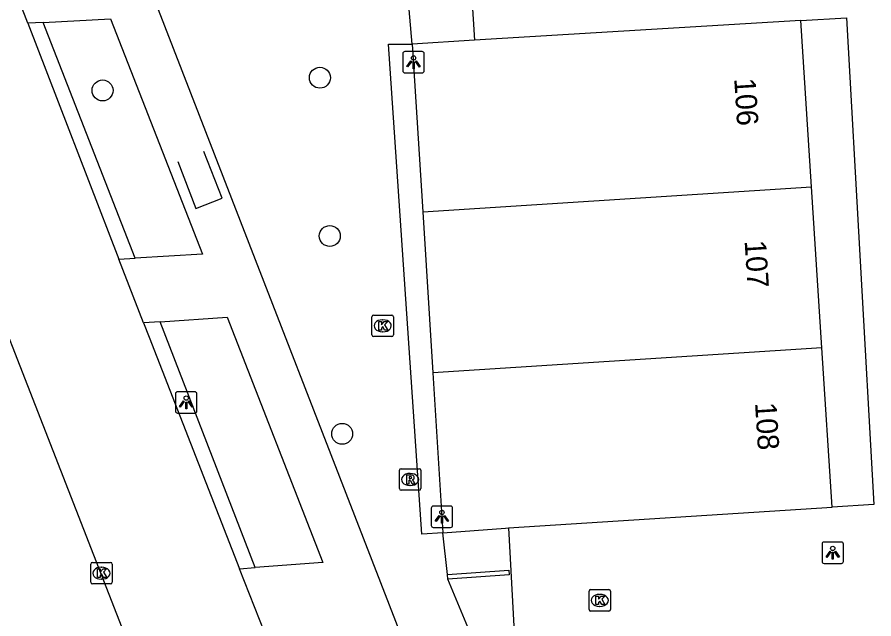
# Model space of a CAD drawing. Extents: x 159689 to 160786, y 387323 to 388339.
# Drawn here: x 160224.72 to 160264.71, y 387768.28 to 387796.36 of the extents above; entities that cross this region are included whole.
import ezdxf

# ---------------------------------------------------------------- set-up
doc = ezdxf.new("R2010")
doc.units = 0
for name, color, linetype in [('IMGEO_Boom', 7, 'Continuous'), ('IMGEO_Hek', 7, 'Continuous'), ('IMGEO_Kolk', 7, 'Continuous'), ('IMGEO_Lichtpunt', 7, 'Continuous'), ('IMGEO_Muur', 7, 'Continuous'), ('IMGEO_Pand', 7, 'Continuous'), ('IMGEO_Pand_nummerreeks', 7, 'Continuous'), ('IMGEO_Rijbaan_lokaal_open', 7, 'Continuous'), ('IMGEO_Rioolput', 7, 'Continuous'), ('IMGEO_Voetpad_open', 7, 'Continuous')]:
    doc.layers.add(name, color=color, linetype=linetype)

msp = doc.modelspace()

# ---------------------------------------------------------------- linework, layer by layer
at = {"layer": 'IMGEO_Boom'}
for centre in [(160238.856, 387793.531), (160228.713, 387792.938), (160239.317, 387786.145), (160239.895, 387776.913)]:
    msp.add_circle(centre, 0.489, dxfattribs=at)
at = {"layer": 'IMGEO_Hek'}
msp.add_lwpolyline([(160232.232, 387789.624), (160233.066, 387787.425), (160234.292, 387787.903), (160233.433, 387790.082)], dxfattribs=at)
at = {"layer": 'IMGEO_Kolk'}
for p, q in [((160241.285, 387781.528), (160241.285, 387782.38)), ((160241.36, 387782.454), (160242.212, 387782.454)), ((160242.286, 387782.38), (160242.286, 387781.528)), ((160241.773, 387782.234), (160241.798, 387782.234)), ((160241.796, 387781.674), (160241.771, 387781.674)), ((160242.212, 387781.454), (160241.36, 387781.454)), ((160228.16, 387769.986), (160228.16, 387770.838)), ((160228.235, 387770.912), (160229.087, 387770.912)), ((160229.161, 387770.838), (160229.161, 387769.986)), ((160228.648, 387770.692), (160228.673, 387770.692)), ((160228.671, 387770.132), (160228.646, 387770.132)), ((160229.087, 387769.912), (160228.235, 387769.912)), ((160251.416, 387768.717), (160251.416, 387769.569)), ((160251.491, 387769.643), (160252.343, 387769.643)), ((160252.417, 387769.569), (160252.417, 387768.717)), ((160251.904, 387769.423), (160251.929, 387769.423)), ((160251.927, 387768.863), (160251.902, 387768.863)), ((160252.343, 387768.643), (160251.491, 387768.643))]:
    msp.add_line(p, q, dxfattribs=at)
for points in [[(160241.285, 387781.528), (160241.285, 387782.38)], [(160241.36, 387782.454), (160242.212, 387782.454)], [(160242.286, 387782.38), (160242.286, 387781.528)], [(160241.606, 387782.154), (160241.729, 387782.154), (160241.729, 387782.003), (160241.859, 387782.154), (160242.023, 387782.154), (160241.877, 387782.003), (160242.03, 387781.754), (160241.878, 387781.754), (160241.793, 387781.918), (160241.729, 387781.851), (160241.729, 387781.754), (160241.606, 387781.754), (160241.606, 387782.154)], [(160242.212, 387781.454), (160241.36, 387781.454)], [(160228.16, 387769.986), (160228.16, 387770.838)], [(160228.235, 387770.912), (160229.087, 387770.912)], [(160229.161, 387770.838), (160229.161, 387769.986)], [(160228.481, 387770.612), (160228.604, 387770.612), (160228.604, 387770.461), (160228.734, 387770.612), (160228.898, 387770.612), (160228.752, 387770.461), (160228.905, 387770.212), (160228.753, 387770.212), (160228.668, 387770.376), (160228.604, 387770.309), (160228.604, 387770.212), (160228.481, 387770.212), (160228.481, 387770.612)], [(160229.087, 387769.912), (160228.235, 387769.912)], [(160251.416, 387768.717), (160251.416, 387769.569)], [(160251.491, 387769.643), (160252.343, 387769.643)], [(160252.417, 387769.569), (160252.417, 387768.717)], [(160251.737, 387769.343), (160251.86, 387769.343), (160251.86, 387769.192), (160251.99, 387769.343), (160252.154, 387769.343), (160252.008, 387769.192), (160252.161, 387768.943), (160252.009, 387768.943), (160251.924, 387769.107), (160251.86, 387769.04), (160251.86, 387768.943), (160251.737, 387768.943), (160251.737, 387769.343)], [(160252.343, 387768.643), (160251.491, 387768.643)]]:
    msp.add_lwpolyline(points, dxfattribs=at)
for centre, start, end in [((160241.362, 387782.378), 91.552, 178.448), ((160241.362, 387782.378), 91.552, 178.448), ((160242.21, 387782.378), 1.552, 88.448), ((160242.21, 387782.378), 1.552, 88.448), ((160241.362, 387781.53), 181.552, 268.448), ((160241.362, 387781.53), 181.552, 268.448), ((160242.21, 387781.53), 271.552, 358.448), ((160242.21, 387781.53), 271.552, 358.448), ((160228.237, 387770.836), 91.552, 178.448), ((160228.237, 387770.836), 91.552, 178.448), ((160229.085, 387770.836), 1.552, 88.448), ((160229.085, 387770.836), 1.552, 88.448), ((160228.237, 387769.988), 181.552, 268.448), ((160228.237, 387769.988), 181.552, 268.448), ((160229.085, 387769.988), 271.552, 358.448), ((160229.085, 387769.988), 271.552, 358.448), ((160251.493, 387769.567), 91.552, 178.448), ((160251.493, 387769.567), 91.552, 178.448), ((160252.341, 387769.567), 1.552, 88.448), ((160252.341, 387769.567), 1.552, 88.448), ((160251.493, 387768.719), 181.552, 268.448), ((160251.493, 387768.719), 181.552, 268.448), ((160252.341, 387768.719), 271.552, 358.448), ((160252.341, 387768.719), 271.552, 358.448)]:
    msp.add_arc(centre, 0.0765, start, end, dxfattribs=at)
for centre, major_axis, ratio, start_param, end_param in [((160241.772, 387781.954), (-0.387, 0.002), 0.722429, 4.712389, 7.853982), ((160241.797, 387781.954), (-0.39, 0.002), 0.717154, 1.570796, 4.712389), ((160228.647, 387770.412), (-0.387, 0.002), 0.722429, 4.712389, 7.853982), ((160228.672, 387770.412), (-0.39, 0.002), 0.717154, 1.570796, 4.712389), ((160251.903, 387769.143), (-0.387, 0.002), 0.722429, 4.712389, 7.853982), ((160251.928, 387769.143), (-0.39, 0.002), 0.717154, 1.570796, 4.712389)]:
    msp.add_ellipse(centre, major_axis=major_axis, ratio=ratio, start_param=start_param, end_param=end_param, dxfattribs=at)
at = {"layer": 'IMGEO_Lichtpunt'}
for p, q in [((160243.628, 387794.752), (160242.82, 387794.752)), ((160243.628, 387794.752), (160242.82, 387794.752)), ((160242.726, 387794.657), (160242.726, 387793.85)), ((160242.726, 387794.657), (160242.726, 387793.85)), ((160243.722, 387793.85), (160243.722, 387794.657)), ((160243.722, 387793.85), (160243.722, 387794.657)), ((160242.82, 387793.756), (160243.628, 387793.756)), ((160242.82, 387793.756), (160243.628, 387793.756)), ((160232.115, 387778.783), (160232.115, 387777.976)), ((160232.115, 387778.783), (160232.115, 387777.976)), ((160233.017, 387778.878), (160232.209, 387778.878)), ((160233.017, 387778.878), (160232.209, 387778.878)), ((160233.111, 387777.976), (160233.111, 387778.783)), ((160233.111, 387777.976), (160233.111, 387778.783)), ((160232.209, 387777.882), (160233.017, 387777.882)), ((160232.209, 387777.882), (160233.017, 387777.882)), ((160244.954, 387773.541), (160244.146, 387773.541)), ((160244.954, 387773.541), (160244.146, 387773.541)), ((160244.052, 387773.446), (160244.052, 387772.639)), ((160244.052, 387773.446), (160244.052, 387772.639)), ((160245.048, 387772.639), (160245.048, 387773.446)), ((160245.048, 387772.639), (160245.048, 387773.446)), ((160244.146, 387772.545), (160244.954, 387772.545)), ((160244.146, 387772.545), (160244.954, 387772.545)), ((160262.291, 387771.77), (160262.291, 387770.963)), ((160262.291, 387771.77), (160262.291, 387770.963)), ((160263.193, 387771.865), (160262.385, 387771.865)), ((160263.193, 387771.865), (160262.385, 387771.865)), ((160263.287, 387770.963), (160263.287, 387771.77)), ((160263.287, 387770.963), (160263.287, 387771.77)), ((160262.385, 387770.869), (160263.193, 387770.869)), ((160262.385, 387770.869), (160263.193, 387770.869))]:
    msp.add_line(p, q, dxfattribs=at)
for points in [[(160243.1, 387794.321), (160243.139, 387794.293), (160242.951, 387794.031), (160242.913, 387794.058), (160243.1, 387794.321)], [(160243.312, 387794.293), (160243.35, 387794.32), (160243.537, 387794.058), (160243.498, 387794.03), (160243.312, 387794.293)], [(160243.202, 387794.273), (160243.249, 387794.273), (160243.249, 387793.951), (160243.202, 387793.951), (160243.202, 387794.273)], [(160232.489, 387778.447), (160232.528, 387778.419), (160232.34, 387778.157), (160232.302, 387778.184), (160232.489, 387778.447)], [(160232.591, 387778.399), (160232.638, 387778.399), (160232.638, 387778.077), (160232.591, 387778.077), (160232.591, 387778.399)], [(160232.701, 387778.419), (160232.739, 387778.446), (160232.926, 387778.184), (160232.887, 387778.156), (160232.701, 387778.419)], [(160244.426, 387773.11), (160244.465, 387773.082), (160244.277, 387772.82), (160244.239, 387772.847), (160244.426, 387773.11)], [(160244.528, 387773.062), (160244.575, 387773.062), (160244.575, 387772.74), (160244.528, 387772.74), (160244.528, 387773.062)], [(160244.638, 387773.082), (160244.676, 387773.109), (160244.863, 387772.847), (160244.824, 387772.819), (160244.638, 387773.082)], [(160262.665, 387771.434), (160262.704, 387771.406), (160262.516, 387771.144), (160262.478, 387771.171), (160262.665, 387771.434)], [(160262.767, 387771.386), (160262.814, 387771.386), (160262.814, 387771.064), (160262.767, 387771.064), (160262.767, 387771.386)], [(160262.877, 387771.406), (160262.915, 387771.433), (160263.102, 387771.171), (160263.063, 387771.143), (160262.877, 387771.406)]]:
    msp.add_lwpolyline(points, dxfattribs=at)
for centre in [(160243.225, 387794.455), (160232.614, 387778.581), (160244.551, 387773.244), (160262.79, 387771.568)]:
    msp.add_circle(centre, 0.0994, dxfattribs=at)
for centre, start, end in [((160242.82, 387794.657), 90, 180), ((160242.82, 387794.657), 90, 180), ((160243.628, 387794.657), 0, 90), ((160243.628, 387794.657), 0, 90), ((160242.82, 387793.85), 180, 270), ((160242.82, 387793.85), 180, 270), ((160243.628, 387793.85), 270, 0), ((160243.628, 387793.85), 270, 360), ((160232.209, 387778.783), 90, 180), ((160232.209, 387778.783), 90, 180), ((160233.017, 387778.783), 0, 90), ((160233.017, 387778.783), 0, 90), ((160232.209, 387777.976), 180, 270), ((160232.209, 387777.976), 180, 270), ((160233.017, 387777.976), 270, 0), ((160233.017, 387777.976), 270, 360), ((160244.146, 387773.446), 90, 180), ((160244.146, 387773.446), 90, 180), ((160244.954, 387773.446), 0, 90), ((160244.954, 387773.446), 0, 90), ((160244.146, 387772.639), 180, 270), ((160244.146, 387772.639), 180, 270), ((160244.954, 387772.639), 270, 0), ((160244.954, 387772.639), 270, 360), ((160262.385, 387771.77), 90, 180), ((160262.385, 387771.77), 90, 180), ((160263.193, 387771.77), 0, 90), ((160263.193, 387771.77), 0, 90), ((160262.385, 387770.963), 180, 270), ((160262.385, 387770.963), 180, 270), ((160263.193, 387770.963), 270, 0), ((160263.193, 387770.963), 270, 360)]:
    msp.add_arc(centre, 0.0946, start, end, dxfattribs=at)
at = {"layer": 'IMGEO_Muur'}
for points in [[(160244.817, 387770.344), (160247.667, 387770.546), (160247.683, 387770.332), (160244.833, 387770.13)], [(160244.833, 387770.13), (160244.817, 387770.344)]]:
    msp.add_lwpolyline(points, dxfattribs=at)
at = {"layer": 'IMGEO_Pand'}
for points in [[(160261.302, 387796.194), (160246.07, 387795.277)], [(160261.8, 387788.435), (160261.302, 387796.194)], [(160246.07, 387795.277), (160243.165, 387795.102)], [(160243.165, 387795.102), (160243.655, 387787.27)], [(160243.655, 387787.27), (160261.8, 387788.435)], [(160262.282, 387780.93), (160261.8, 387788.435)], [(160243.655, 387787.27), (160244.124, 387779.765)], [(160262.282, 387780.93), (160244.124, 387779.765)], [(160262.759, 387773.498), (160262.282, 387780.93)], [(160244.124, 387779.765), (160244.591, 387772.294)], [(160247.654, 387772.521), (160262.759, 387773.498)], [(160244.591, 387772.294), (160247.519, 387772.512), (160247.654, 387772.521)]]:
    msp.add_lwpolyline(points, dxfattribs=at)
at = {"layer": 'IMGEO_Rijbaan_lokaal_open'}
msp.add_lwpolyline([(160212.27, 387812.341), (160236.59, 387749.958), (160237.892, 387746.716), (160244.03, 387731.105)], dxfattribs=at)
at = {"layer": 'IMGEO_Rioolput'}
for p, q in [((160242.566, 387774.359), (160242.566, 387775.211)), ((160242.641, 387775.285), (160243.493, 387775.285)), ((160243.567, 387775.211), (160243.567, 387774.359)), ((160243.054, 387775.065), (160243.079, 387775.065)), ((160243.077, 387774.505), (160243.052, 387774.505)), ((160243.493, 387774.285), (160242.641, 387774.285))]:
    msp.add_line(p, q, dxfattribs=at)
for points in [[(160242.566, 387774.359), (160242.566, 387775.211)], [(160242.641, 387775.285), (160243.493, 387775.285)], [(160243.567, 387775.211), (160243.567, 387774.359)], [(160243.155, 387774.983), (160242.903, 387774.985), (160242.903, 387774.585)], [(160242.903, 387774.585), (160243.027, 387774.585), (160243.027, 387774.747), (160243.038, 387774.747)], [(160243.081, 387774.904), (160243.027, 387774.904), (160243.027, 387774.823)], [(160243.027, 387774.823), (160243.079, 387774.823)], [(160243.085, 387774.718), (160243.156, 387774.585), (160243.296, 387774.585), (160243.231, 387774.711)], [(160243.493, 387774.285), (160242.641, 387774.285)]]:
    msp.add_lwpolyline(points, dxfattribs=at)
for centre, radius, start, end in [((160242.643, 387775.209), 0.0765, 91.552, 178.448), ((160242.643, 387775.209), 0.0765, 91.552, 178.448), ((160243.491, 387775.209), 0.0765, 1.552, 88.448), ((160243.491, 387775.209), 0.0765, 1.552, 88.448), ((160243.037, 387774.694), 0.0533, 26.0293, 88.6989), ((160243.063, 387775.012), 0.19, 274.7715, 282.9687), ((160243.087, 387774.808), 0.0964, 77.0061, 93.1865), ((160243.101, 387774.865), 0.0378, 276.6634, 79.6772), ((160243.154, 387774.873), 0.109, 350.3612, 89.416), ((160243.152, 387774.873), 0.112, 277.5842, 350.9817), ((160243.136, 387774.658), 0.108, 29.5134, 73.7905), ((160242.643, 387774.361), 0.0765, 181.552, 268.448), ((160242.643, 387774.361), 0.0765, 181.552, 268.448), ((160243.491, 387774.361), 0.0765, 271.552, 358.448), ((160243.491, 387774.361), 0.0765, 271.552, 358.448)]:
    msp.add_arc(centre, radius, start, end, dxfattribs=at)
for centre, major_axis, ratio, start_param, end_param in [((160243.053, 387774.785), (-0.387, 0.002), 0.722429, 4.712389, 7.853982), ((160243.078, 387774.785), (-0.39, 0.002), 0.717154, 1.570796, 4.712389)]:
    msp.add_ellipse(centre, major_axis=major_axis, ratio=ratio, start_param=start_param, end_param=end_param, dxfattribs=at)
at = {"layer": 'IMGEO_Voetpad_open'}
for points in [[(160243.165, 387795.102), (160242.978, 387797.27), (160245.383, 387805.999)], [(160230.098, 387799.849), (160245.516, 387760.123), (160246.437, 387760.219), (160247.124, 387750.809), (160247.822, 387746.475), (160244.549, 387746.26)], [(160225.218, 387796.075), (160223.915, 387799.443)], [(160245.892, 387797.991), (160246.07, 387795.277)], [(160261.302, 387796.194), (160263.437, 387796.33), (160264.71, 387773.624), (160262.759, 387773.498)], [(160225.944, 387796.113), (160225.218, 387796.075)], [(160225.218, 387796.075), (160229.476, 387785.062)], [(160225.944, 387796.113), (160229.088, 387796.279), (160233.374, 387785.304), (160230.233, 387785.109)], [(160230.233, 387785.109), (160225.944, 387796.113)], [(160244.591, 387772.294), (160243.607, 387772.225), (160242.062, 387795.099), (160243.165, 387795.102)], [(160229.476, 387785.062), (160230.233, 387785.109)], [(160230.624, 387782.093), (160229.476, 387785.062)], [(160231.407, 387782.145), (160234.521, 387782.354), (160238.993, 387770.906), (160235.837, 387770.674)], [(160231.407, 387782.145), (160230.624, 387782.093)], [(160230.624, 387782.093), (160230.881, 387781.427), (160235.109, 387770.62)], [(160235.837, 387770.674), (160231.407, 387782.145)], [(160247.654, 387772.521), (160248.176, 387763.068)], [(160244.817, 387770.344), (160244.591, 387772.294)], [(160235.109, 387770.62), (160235.837, 387770.674)], [(160236.268, 387767.658), (160235.109, 387770.62)], [(160248.247, 387761.919), (160244.833, 387770.13)]]:
    msp.add_lwpolyline(points, dxfattribs=at)

# ---------------------------------------------------------------- texts
at = {"layer": 'IMGEO_Pand_nummerreeks'}
for s, p in [('106', (160258.19, 387793.486)), ('107', (160258.675, 387785.92)), ('108', (160259.161, 387778.351))]:
    msp.add_text(s, height=1, rotation=273.6731, dxfattribs=at).set_placement(p)

doc.saveas('drawing.dxf')
